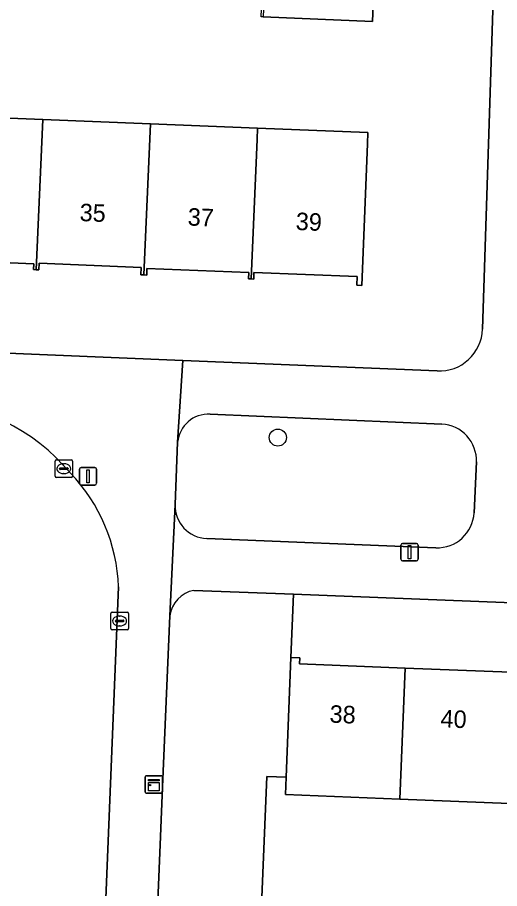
# Model space of a CAD drawing. Extents: x 160077 to 160948, y 386481 to 387498.
# Drawn here: x 160782.99 to 160810.56, y 387054.76 to 387104.54 of the extents above; entities that cross this region are included whole.
import ezdxf

# ---------------------------------------------------------------- set-up
doc = ezdxf.new("R2010")
doc.units = 0
for name, color, linetype in [('IMGEO_Boom', 7, 'Continuous'), ('IMGEO_Erf', 7, 'Continuous'), ('IMGEO_Groenvoorziening', 7, 'Continuous'), ('IMGEO_Kast', 7, 'Continuous'), ('IMGEO_Kolk', 7, 'Continuous'), ('IMGEO_Lichtmast', 7, 'Continuous'), ('IMGEO_Muur', 7, 'Continuous'), ('IMGEO_Pand', 7, 'Continuous'), ('IMGEO_Pand_nummerreeks', 7, 'Continuous'), ('IMGEO_Rijbaan_lokaal_open', 7, 'Continuous'), ('IMGEO_Rioolput', 7, 'Continuous'), ('IMGEO_Voetpad_open', 7, 'Continuous')]:
    doc.layers.add(name, color=color, linetype=linetype)

msp = doc.modelspace()

# ---------------------------------------------------------------- linework, layer by layer
at = {"layer": 'IMGEO_Boom'}
msp.add_circle((160797.884, 387080.529), 0.489, dxfattribs=at)
at = {"layer": 'IMGEO_Erf'}
for points in [[(160809.583, 387086.724), (160810.272, 387107.909), (160803.453, 387108.156), (160803.286, 387104.306), (160797.041, 387104.577), (160796.925, 387104.582), (160796.983, 387105.923)], [(160778.282, 387098.951), (160784.442, 387098.703), (160790.596, 387098.456), (160796.727, 387098.21), (160803.034, 387097.956), (160803.008, 387097.319), (160802.683, 387089.225), (160802.394, 387089.237), (160802.413, 387089.73), (160796.519, 387089.967), (160796.504, 387089.587), (160796.352, 387089.593), (160796.202, 387089.599), (160796.217, 387089.965), (160790.402, 387090.199), (160790.386, 387089.819), (160790.222, 387089.826), (160790.059, 387089.832), (160790.076, 387090.258), (160784.242, 387090.493), (160784.227, 387090.118), (160784.07, 387090.125), (160783.914, 387090.131), (160783.928, 387090.467), (160778.064, 387090.703)], [(160717.123, 387088.087), (160773.769, 387085.722), (160792.452, 387084.942), (160806.998, 387084.335)]]:
    msp.add_lwpolyline(points, dxfattribs=at)
for points in [[(160836.166, 387066.068), (160836.182, 387066.462), (160836.684, 387066.444), (160836.827, 387070.076), (160798.769, 387071.576), (160798.627, 387067.962), (160799.14, 387067.943), (160799.126, 387067.599), (160805.152, 387067.359), (160811.182, 387067.119), (160811.197, 387067.476), (160811.435, 387067.466), (160811.675, 387067.456), (160811.659, 387067.057), (160817.668, 387066.818), (160823.677, 387066.579), (160823.691, 387066.94), (160823.925, 387066.93), (160824.161, 387066.92), (160824.146, 387066.546), (160830.155, 387066.307)], [(160837.871, 387059.546), (160836.411, 387059.606), (160836.371, 387058.607), (160829.858, 387058.867), (160823.613, 387059.116), (160817.37, 387059.365), (160811.121, 387059.614), (160804.853, 387059.864), (160798.314, 387060.125), (160798.354, 387061.127), (160797.255, 387061.171), (160796.678, 387047.347), (160800.082, 387047.214), (160800.186, 387049.662), (160804.322, 387049.486), (160808.584, 387049.304), (160808.48, 387046.856), (160824.99, 387046.27), (160825.092, 387048.738), (160829.536, 387048.553), (160833.655, 387048.381), (160833.553, 387045.913), (160837.301, 387045.755)]]:
    msp.add_lwpolyline(points, close=True, dxfattribs=at)
msp.add_arc((160807.104, 387086.813), 2.48, 267.5422, 357.9447, dxfattribs=at)
at = {"layer": 'IMGEO_Groenvoorziening'}
for points in [[(160807.259, 387081.295), (160794.013, 387081.866)], [(160792.151, 387080.263), (160792.014, 387076.709)], [(160809.099, 387076.236), (160809.233, 387079.136)], [(160793.816, 387074.759), (160806.918, 387074.235)], [(160797.255, 387061.171), (160798.354, 387061.127), (160798.627, 387067.962), (160798.769, 387071.576), (160793.082, 387071.8)], [(160791.709, 387070.349), (160791.296, 387060.564), (160791.177, 387057.74), (160790.748, 387047.583), (160796.678, 387047.347), (160797.255, 387061.171)]]:
    msp.add_lwpolyline(points, dxfattribs=at)
for centre, radius, start, end in [((160793.919, 387080.092), 1.777, 86.982, 174.4685), ((160807.169, 387079.231), 2.066, 357.3645, 87.5096), ((160793.89, 387076.635), 1.878, 177.7438, 267.7385), ((160807.001, 387076.333), 2.1, 267.7285, 357.3423), ((160793.412, 387070.113), 1.719, 101.0562, 172.1081)]:
    msp.add_arc(centre, radius, start, end, dxfattribs=at)
at = {"layer": 'IMGEO_Kast'}
for p, q in [((160790.297, 387060.283), (160790.297, 387061.124)), ((160790.297, 387061.124), (160790.297, 387060.283)), ((160790.372, 387061.208), (160791.213, 387061.208)), ((160791.213, 387061.208), (160790.372, 387061.208)), ((160791.297, 387061.133), (160791.297, 387060.292)), ((160791.297, 387060.292), (160791.297, 387061.133)), ((160791.222, 387060.208), (160790.381, 387060.208)), ((160790.381, 387060.208), (160791.222, 387060.208))]:
    msp.add_line(p, q, dxfattribs=at)
for points in [[(160790.492, 387060.998), (160791.092, 387060.998), (160791.092, 387060.913), (160790.492, 387060.913), (160790.492, 387060.998)], [(160790.492, 387060.823), (160791.092, 387060.823), (160791.092, 387060.334), (160790.492, 387060.334), (160790.492, 387060.823)]]:
    msp.add_lwpolyline(points, dxfattribs=at)
msp.add_circle((160790.576, 387060.672), 0.0377, dxfattribs=at)
for centre, start, end in [((160790.375, 387061.13), 92.4484, 184.2845), ((160790.375, 387061.13), 92.4484, 184.2845), ((160791.219, 387061.13), 2.4484, 94.2845), ((160791.219, 387061.13), 2.4484, 94.2845), ((160790.375, 387060.286), 182.4484, 274.2845), ((160790.375, 387060.286), 182.4484, 274.2845), ((160791.219, 387060.286), 272.4484, 4.2845), ((160791.219, 387060.286), 272.4484, 4.2845)]:
    msp.add_arc(centre, 0.0779, start, end, dxfattribs=at)
at = {"layer": 'IMGEO_Kolk'}
for p, q in [((160788.337, 387069.622), (160788.337, 387070.474)), ((160788.412, 387070.548), (160789.264, 387070.548)), ((160789.338, 387070.474), (160789.338, 387069.622)), ((160788.596, 387070.042), (160788.596, 387070.054)), ((160789.034, 387070.005), (160788.636, 387070.005)), ((160788.639, 387070.091), (160789.037, 387070.091)), ((160788.825, 387070.328), (160788.85, 387070.328)), ((160789.08, 387070.054), (160789.08, 387070.042)), ((160789.264, 387069.548), (160788.412, 387069.548)), ((160788.848, 387069.768), (160788.823, 387069.768))]:
    msp.add_line(p, q, dxfattribs=at)
for points in [[(160788.337, 387069.622), (160788.337, 387070.474)], [(160788.412, 387070.548), (160789.264, 387070.548)], [(160789.338, 387070.474), (160789.338, 387069.622)], [(160789.264, 387069.548), (160788.412, 387069.548)]]:
    msp.add_lwpolyline(points, dxfattribs=at)
for centre, radius, start, end in [((160788.414, 387070.472), 0.0765, 91.552, 178.448), ((160788.414, 387070.472), 0.0765, 91.552, 178.448), ((160789.262, 387070.472), 0.0765, 1.552, 88.448), ((160789.262, 387070.472), 0.0765, 1.552, 88.448), ((160788.636, 387070.051), 0.0403, 85.8775, 175.7526), ((160788.633, 387070.041), 0.0366, 178.938, 274.7102), ((160789.037, 387070.048), 0.043, 264.8664, 352.4533), ((160789.041, 387070.053), 0.0386, 1.7309, 96.639), ((160788.414, 387069.624), 0.0765, 181.552, 268.448), ((160788.414, 387069.624), 0.0765, 181.552, 268.448), ((160789.262, 387069.624), 0.0765, 271.552, 358.448), ((160789.262, 387069.624), 0.0765, 271.552, 358.448)]:
    msp.add_arc(centre, radius, start, end, dxfattribs=at)
for centre, major_axis, ratio, start_param, end_param in [((160788.824, 387070.048), (-0.387, 0.002), 0.722429, 4.712389, 7.853982), ((160788.849, 387070.048), (-0.39, 0.002), 0.717154, 1.570796, 4.712389)]:
    msp.add_ellipse(centre, major_axis=major_axis, ratio=ratio, start_param=start_param, end_param=end_param, dxfattribs=at)
at = {"layer": 'IMGEO_Lichtmast'}
for p, q in [((160786.534, 387077.918), (160786.534, 387078.718)), ((160786.534, 387078.718), (160786.534, 387077.918)), ((160786.634, 387078.818), (160787.424, 387078.818)), ((160787.424, 387078.818), (160786.634, 387078.818)), ((160787.524, 387078.718), (160787.524, 387077.918)), ((160787.524, 387077.918), (160787.524, 387078.718)), ((160787.424, 387077.818), (160786.634, 387077.818)), ((160786.634, 387077.818), (160787.424, 387077.818)), ((160805.014, 387074.481), (160805.804, 387074.481)), ((160805.804, 387074.481), (160805.014, 387074.481)), ((160804.914, 387073.581), (160804.914, 387074.381)), ((160804.914, 387074.381), (160804.914, 387073.581)), ((160805.904, 387074.381), (160805.904, 387073.581)), ((160805.904, 387073.581), (160805.904, 387074.381)), ((160805.804, 387073.481), (160805.014, 387073.481)), ((160805.014, 387073.481), (160805.804, 387073.481))]:
    msp.add_line(p, q, dxfattribs=at)
for points in [[(160786.954, 387078.693), (160787.104, 387078.693), (160787.104, 387077.943), (160786.954, 387077.943), (160786.954, 387078.693)], [(160805.334, 387074.356), (160805.484, 387074.356), (160805.484, 387073.606), (160805.334, 387073.606), (160805.334, 387074.356)]]:
    msp.add_lwpolyline(points, dxfattribs=at)
for centre, start, end in [((160786.634, 387078.718), 90, 180), ((160786.634, 387078.718), 90, 180), ((160787.424, 387078.718), 0, 90), ((160787.424, 387078.718), 360, 90), ((160786.634, 387077.918), 180, 270), ((160786.634, 387077.918), 180, 270), ((160787.424, 387077.918), 270, 0), ((160787.424, 387077.918), 270, 0), ((160805.014, 387074.381), 90, 180), ((160805.014, 387074.381), 90, 180), ((160805.804, 387074.381), 0, 90), ((160805.804, 387074.381), 360, 90), ((160805.014, 387073.581), 180, 270), ((160805.014, 387073.581), 180, 270), ((160805.804, 387073.581), 270, 0), ((160805.804, 387073.581), 270, 0)]:
    msp.add_arc(centre, 0.1, start, end, dxfattribs=at)
at = {"layer": 'IMGEO_Muur'}
msp.add_lwpolyline([(160796.678, 387047.347), (160797.255, 387061.171), (160798.354, 387061.127)], dxfattribs=at)
at = {"layer": 'IMGEO_Pand'}
for points in [[(160797.041, 387104.577), (160803.286, 387104.306), (160803.453, 387108.156), (160797.208, 387108.428)], [(160777.91, 387090.369), (160778.051, 387090.363), (160778.064, 387090.703), (160783.928, 387090.467), (160783.914, 387090.131), (160784.07, 387090.125), (160784.442, 387098.703), (160778.282, 387098.951)], [(160790.596, 387098.456), (160784.442, 387098.703), (160784.07, 387090.125), (160784.227, 387090.118), (160784.242, 387090.493), (160790.076, 387090.258), (160790.059, 387089.832), (160790.222, 387089.826)], [(160796.699, 387097.573), (160796.727, 387098.21), (160790.596, 387098.456), (160790.222, 387089.826), (160790.386, 387089.819), (160790.402, 387090.199), (160796.217, 387089.965), (160796.202, 387089.599), (160796.352, 387089.593)], [(160803.008, 387097.319), (160803.034, 387097.956), (160796.727, 387098.21), (160796.699, 387097.573), (160796.352, 387089.593), (160796.504, 387089.587), (160796.519, 387089.967), (160802.413, 387089.73), (160802.394, 387089.237), (160802.683, 387089.225)], [(160804.853, 387059.864), (160805.152, 387067.359), (160799.126, 387067.599), (160799.14, 387067.943), (160798.627, 387067.962), (160798.354, 387061.127), (160798.314, 387060.125)], [(160811.435, 387067.466), (160811.197, 387067.476), (160811.182, 387067.119), (160805.152, 387067.359), (160804.853, 387059.864), (160811.121, 387059.614)]]:
    msp.add_lwpolyline(points, close=True, dxfattribs=at)
at = {"layer": 'IMGEO_Rijbaan_lokaal_open'}
msp.add_lwpolyline([(160786.895, 387025.775), (160787.671, 387044.817), (160788.776, 387071.996)], dxfattribs=at)
for centre, radius, start, end in [((160777.169, 387071.091), 11.546, 39.9243, 87.9972), ((160778.885, 387071.646), 9.897, 2.026, 43.8365)]:
    msp.add_arc(centre, radius, start, end, dxfattribs=at)
at = {"layer": 'IMGEO_Rioolput'}
for p, q in [((160785.144, 387078.329), (160785.144, 387079.181)), ((160785.219, 387079.255), (160786.071, 387079.255)), ((160785.632, 387079.035), (160785.657, 387079.035)), ((160786.145, 387079.181), (160786.145, 387078.329)), ((160785.403, 387078.749), (160785.403, 387078.761)), ((160785.841, 387078.712), (160785.443, 387078.712)), ((160785.446, 387078.798), (160785.844, 387078.798)), ((160785.655, 387078.475), (160785.63, 387078.475)), ((160785.887, 387078.761), (160785.887, 387078.749)), ((160786.071, 387078.255), (160785.219, 387078.255))]:
    msp.add_line(p, q, dxfattribs=at)
for points in [[(160785.144, 387078.329), (160785.144, 387079.181)], [(160785.219, 387079.255), (160786.071, 387079.255)], [(160786.145, 387079.181), (160786.145, 387078.329)], [(160786.071, 387078.255), (160785.219, 387078.255)]]:
    msp.add_lwpolyline(points, dxfattribs=at)
for centre, radius, start, end in [((160785.221, 387079.179), 0.0765, 91.552, 178.448), ((160785.221, 387079.179), 0.0765, 91.552, 178.448), ((160786.069, 387079.179), 0.0765, 1.552, 88.448), ((160786.069, 387079.179), 0.0765, 1.552, 88.448), ((160785.443, 387078.758), 0.0403, 85.8775, 175.7526), ((160785.44, 387078.748), 0.0366, 178.938, 274.7102), ((160785.844, 387078.755), 0.043, 264.8664, 352.4533), ((160785.848, 387078.76), 0.0386, 1.7309, 96.639), ((160785.221, 387078.331), 0.0765, 181.552, 268.448), ((160785.221, 387078.331), 0.0765, 181.552, 268.448), ((160786.069, 387078.331), 0.0765, 271.552, 358.448), ((160786.069, 387078.331), 0.0765, 271.552, 358.448)]:
    msp.add_arc(centre, radius, start, end, dxfattribs=at)
for centre, major_axis, ratio, start_param, end_param in [((160785.631, 387078.755), (-0.387, 0.002), 0.722429, 4.712389, 7.853982), ((160785.656, 387078.755), (-0.39, 0.002), 0.717154, 1.570796, 4.712389)]:
    msp.add_ellipse(centre, major_axis=major_axis, ratio=ratio, start_param=start_param, end_param=end_param, dxfattribs=at)
at = {"layer": 'IMGEO_Voetpad_open'}
for points in [[(160812.376, 387075.888), (160812.718, 387084.486), (160813.057, 387092.989), (160813.192, 387096.809), (160813.63, 387109.178), (160810.339, 387109.319), (160810.295, 387108.394), (160810.272, 387107.909), (160809.583, 387086.724)], [(160790.679, 387045.941), (160790.748, 387047.583), (160791.177, 387057.74), (160791.296, 387060.564), (160791.709, 387070.349), (160792.014, 387076.709), (160792.151, 387080.263), (160792.452, 387084.942), (160773.769, 387085.722), (160773.647, 387082.791), (160777.573, 387082.63)], [(160806.998, 387084.335), (160792.452, 387084.942), (160792.151, 387080.263)], [(160794.013, 387081.866), (160807.259, 387081.295)], [(160809.233, 387079.136), (160809.099, 387076.236)], [(160792.014, 387076.709), (160791.709, 387070.349)], [(160806.918, 387074.235), (160793.816, 387074.759)], [(160793.082, 387071.8), (160798.769, 387071.576), (160836.827, 387070.076), (160840.39, 387069.935), (160844.86, 387069.704), (160844.15, 387074.182)], [(160788.776, 387071.996), (160787.671, 387044.817), (160786.895, 387025.775), (160786.905, 387025.773), (160786.398, 387011.962), (160789.244, 387011.932), (160790.679, 387045.941)]]:
    msp.add_lwpolyline(points, dxfattribs=at)
for centre, radius, start, end in [((160807.104, 387086.813), 2.48, 267.5422, 357.9447), ((160777.169, 387071.091), 11.546, 39.9243, 87.9972), ((160793.919, 387080.092), 1.777, 86.982, 174.4685), ((160807.169, 387079.231), 2.066, 357.3645, 87.5096), ((160778.885, 387071.646), 9.897, 2.026, 43.8365), ((160793.89, 387076.635), 1.878, 177.7438, 267.7385), ((160807.001, 387076.333), 2.1, 267.7285, 357.3423), ((160793.412, 387070.113), 1.719, 101.0562, 172.1081)]:
    msp.add_arc(centre, radius, start, end, dxfattribs=at)

# ---------------------------------------------------------------- texts
at = {"layer": 'IMGEO_Pand_nummerreeks'}
for s, rotation, p in [('35', 357.6405, (160786.537, 387092.906)), ('37', 357.6394, (160792.715, 387092.652)), ('39', 357.6394, (160798.892, 387092.397)), ('38', 357.6355, (160800.827, 387064.245)), ('40', 357.6355, (160807.169, 387063.983))]:
    msp.add_text(s, height=1, rotation=rotation, dxfattribs=at).set_placement(p)

doc.saveas('drawing.dxf')
